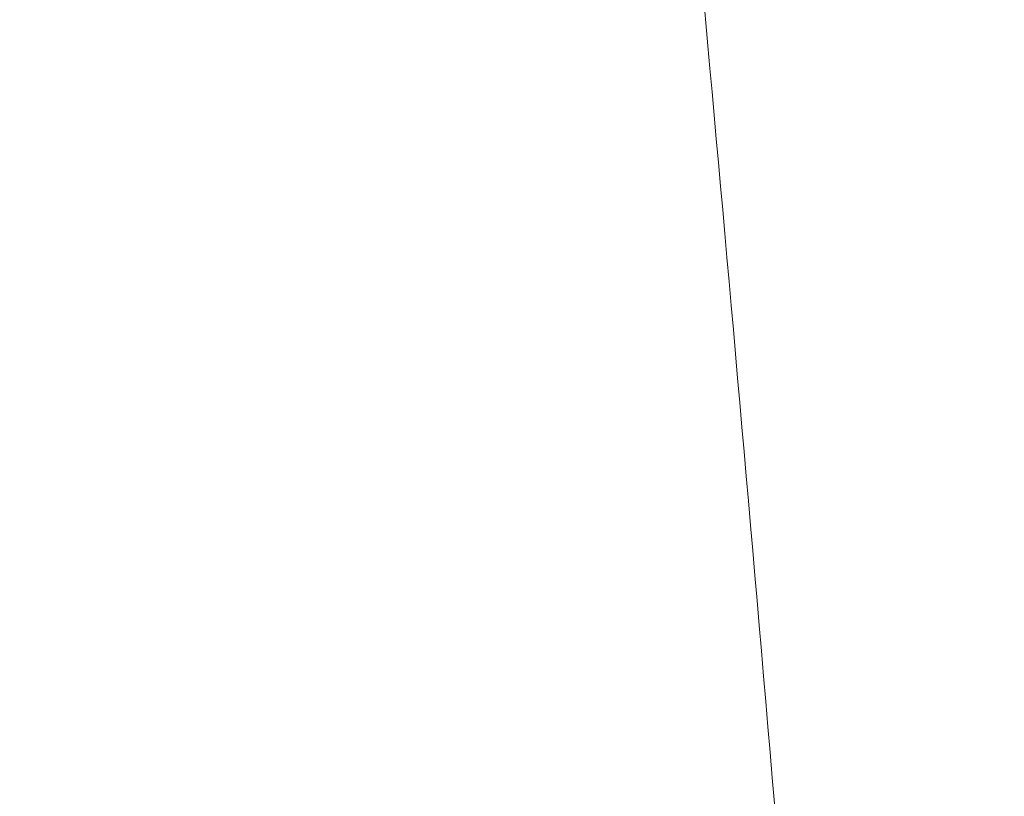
# Model space of a CAD drawing. Header units: inches. Extents: x 1 to 109, y 1 to 85.
# Tile 762 of 1056: x 88.44741 to 88.45139, y 24.49816 to 24.5013. Entities that reach past the tile are written whole.
import ezdxf

# ---------------------------------------------------------------- set-up
doc = ezdxf.new("R2010")
doc.units = ezdxf.units.IN
doc.header["$MEASUREMENT"] = 0

msp = doc.modelspace()

# ---------------------------------------------------------------- linework, layer by layer
at = {"color": 7, "linetype": 'Continuous', "lineweight": 15, "ltscale": 5}
for points, knots in [([(88.451134, 24.4341884), (88.4510445, 24.4360523), (88.4508639, 24.4398112), (88.4505784, 24.4454627), (88.4502812, 24.451134), (88.4499733, 24.4567788), (88.4496572, 24.4623489), (88.4493415, 24.4676916), (88.449029, 24.4727715), (88.4487222, 24.4775614), (88.4484171, 24.4821258), (88.4481162, 24.486433), (88.4478155, 24.4905357), (88.4475177, 24.4943903), (88.4472256, 24.497955), (88.4469457, 24.501144), (88.4466804, 24.5039782), (88.4464026, 24.5064731), (88.4461178, 24.5085857), (88.4458276, 24.510314), (88.4455344, 24.5116582), (88.4452346, 24.5126327), (88.4449302, 24.5132232), (88.4446174, 24.513425), (88.4442984, 24.5132068), (88.443976, 24.512543), (88.4436589, 24.5114491), (88.4433497, 24.5099428), (88.4430508, 24.5080482), (88.4427691, 24.5058364), (88.4425059, 24.5033537), (88.4422545, 24.5006182), (88.4419887, 24.4975625), (88.4417124, 24.4941712), (88.4414199, 24.4903796), (88.4411129, 24.486184), (88.4407932, 24.4815898), (88.4404693, 24.4767104), (88.4401438, 24.4715845), (88.4398195, 24.4662549), (88.439505, 24.4608713), (88.4392028, 24.4554893), (88.4389142, 24.4501583), (88.4386356, 24.4448109), (88.4383675, 24.4394859), (88.4381975, 24.435945), (88.4381132, 24.4341884)], [0, 0, 0, 0, 0.0224789, 0.0453313, 0.0685062, 0.0919475, 0.1155952, 0.1393856, 0.1618887, 0.1844038, 0.2068744, 0.2292447, 0.2514602, 0.2747945, 0.2978377, 0.320536, 0.3429176, 0.3655625, 0.3885596, 0.4105181, 0.432694, 0.4550359, 0.4774899, 0.5000003, 0.523873, 0.5476785, 0.5713505, 0.5948251, 0.6180416, 0.6409433, 0.662202, 0.6833271, 0.7047784, 0.7265313, 0.74854, 0.7721069, 0.7958441, 0.8196866, 0.8435676, 0.8674198, 0.891176, 0.9134288, 0.9354857, 0.9572967, 0.9788157, 1, 1, 1, 1]), ([(88.4543892, 24.4341884), (88.4542997, 24.4360523), (88.4541191, 24.4398112), (88.4538336, 24.4454627), (88.4535364, 24.451134), (88.4532285, 24.4567788), (88.4529124, 24.4623489), (88.4525967, 24.4676916), (88.4522842, 24.4727715), (88.4519774, 24.4775614), (88.4516723, 24.4821258), (88.4513714, 24.486433), (88.4510707, 24.4905357), (88.4507729, 24.4943903), (88.4504808, 24.497955), (88.4502009, 24.501144), (88.4499356, 24.5039782), (88.4496578, 24.5064731), (88.449373, 24.5085857), (88.4490828, 24.510314), (88.4487896, 24.5116582), (88.4484898, 24.5126327), (88.4481854, 24.5132232), (88.4478726, 24.513425), (88.4475536, 24.5132068), (88.4472312, 24.512543), (88.4469141, 24.5114491), (88.4466049, 24.5099428), (88.446306, 24.5080482), (88.4460243, 24.5058364), (88.4457611, 24.5033537), (88.4455097, 24.5006182), (88.445244, 24.4975625), (88.4449676, 24.4941712), (88.4446751, 24.4903796), (88.4443681, 24.486184), (88.4440485, 24.4815898), (88.4437245, 24.4767104), (88.443399, 24.4715845), (88.4430747, 24.4662549), (88.4427602, 24.4608713), (88.442458, 24.4554893), (88.4421695, 24.4501583), (88.4418908, 24.4448109), (88.4416227, 24.4394859), (88.4414527, 24.435945), (88.4413684, 24.4341884)], [0, 0, 0, 0, 0.022479, 0.045331, 0.068506, 0.091948, 0.115595, 0.139386, 0.161889, 0.184404, 0.206874, 0.229245, 0.25146, 0.274794, 0.297838, 0.320536, 0.342918, 0.365562, 0.38856, 0.410518, 0.432694, 0.455036, 0.47749, 0.5, 0.523873, 0.547679, 0.571351, 0.594825, 0.618042, 0.640943, 0.662202, 0.683327, 0.704778, 0.726531, 0.74854, 0.772107, 0.795844, 0.819687, 0.843568, 0.86742, 0.891176, 0.913429, 0.935486, 0.957297, 0.978816, 1, 1, 1, 1]), ([(88.4581606, 24.4959986), (88.4577952, 24.4966272), (88.4571177, 24.4977924), (88.4561821, 24.4994023), (88.4554012, 24.5007464), (88.4548407, 24.5017113), (88.4544339, 24.5024117), (88.4540715, 24.5030358), (88.4535708, 24.5038981), (88.4528817, 24.505085), (88.4520025, 24.5065996), (88.4509333, 24.5084421), (88.4496739, 24.5106128), (88.4487712, 24.5121693), (88.4482881, 24.5130023)], [0, 0, 0, 0, 0.110945, 0.205651, 0.284106, 0.348122, 0.375905, 0.407699, 0.458241, 0.528043, 0.617109, 0.72545, 0.853076, 1, 1, 1, 1])]:
    msp.add_open_spline(points, degree=3, knots=knots, dxfattribs=at)

doc.saveas('drawing.dxf')
